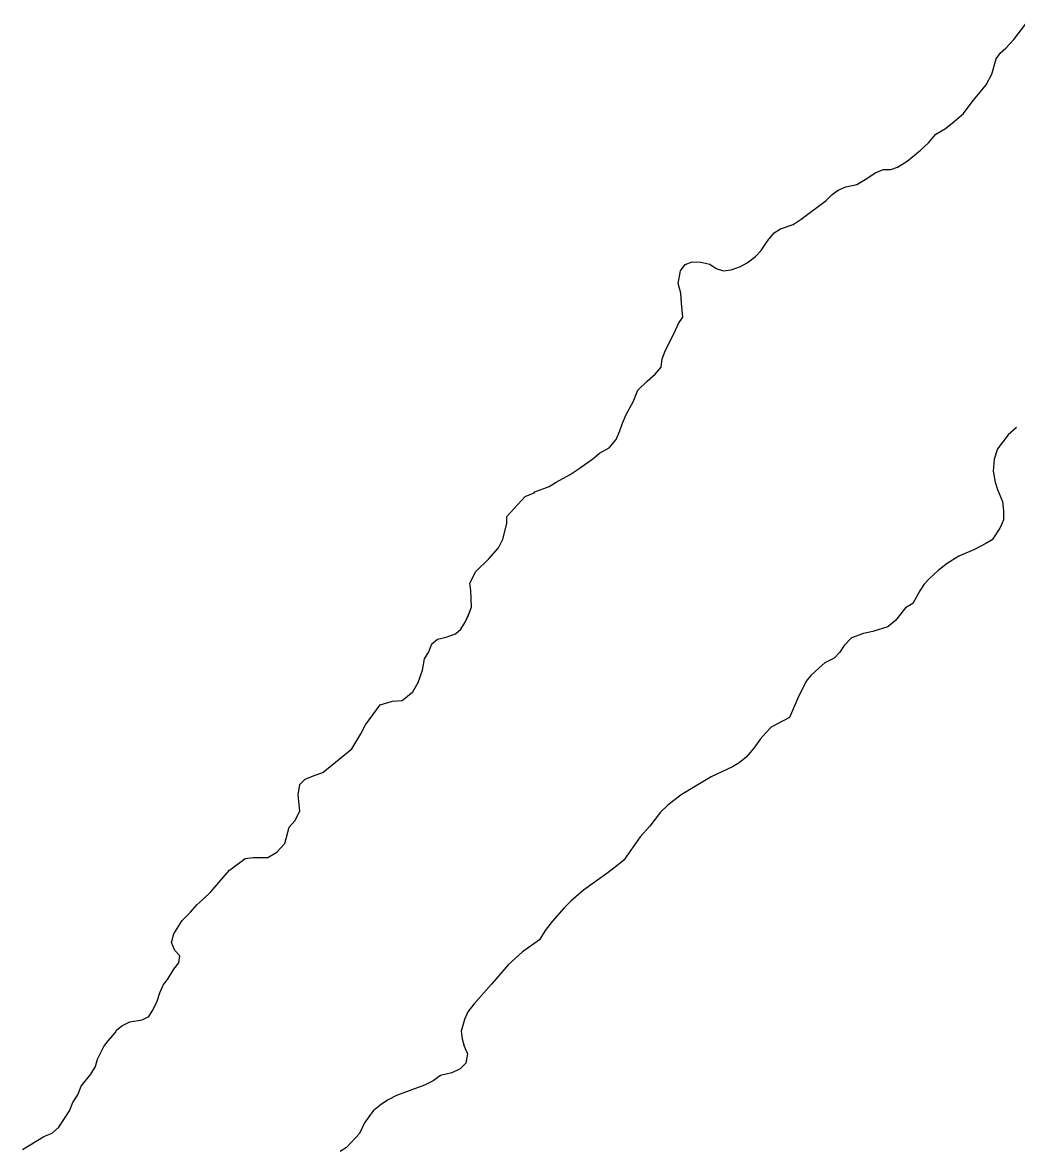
# Model space of a CAD drawing. Extents: x 3177385 to 3215275, y 903885 to 929304.
# Drawn here: x 3203780.8 to 3204205, y 925512 to 925993.2 of the extents above; entities that cross this region are included whole.
import ezdxf

# ---------------------------------------------------------------- set-up
doc = ezdxf.new("R2010")
doc.units = 0
doc.layers.add('V-SITE-VEGE', color=7, linetype='Continuous')
doc.layers.add('V-TOPO-SHOR', color=7, linetype='Continuous')

msp = doc.modelspace()

# ---------------------------------------------------------------- linework, layer by layer
at = {"layer": 'V-SITE-VEGE'}
for p, q in [((3204203.8, 925985.94), (3204209.37, 925993.16)), ((3204200.49, 925982.22), (3204203.8, 925985.94)), ((3204196.37, 925977.68), (3204198.23, 925980.16)), ((3204198.23, 925980.16), (3204200.49, 925982.22)), ((3204194.51, 925971.08), (3204196.37, 925977.68)), ((3204192.03, 925966.54), (3204194.51, 925971.08)), ((3204189.55, 925963.45), (3204192.03, 925966.54)), ((3204186.46, 925959.94), (3204189.55, 925963.45)), ((3204182.32, 925954.37), (3204186.46, 925959.94)), ((3204178.4, 925950.86), (3204182.32, 925954.37)), ((3204170.56, 925945.5), (3204174.69, 925947.97)), ((3204174.69, 925947.97), (3204178.4, 925950.86)), ((3204163.95, 925938.48), (3204167.46, 925941.78)), ((3204167.46, 925941.78), (3204170.56, 925945.5)), ((3204158.38, 925933.94), (3204163.95, 925938.48)), ((3204154.25, 925931.46), (3204158.38, 925933.94)), ((3204140.42, 925926.1), (3204144.96, 925929.2)), ((3204144.96, 925929.2), (3204148.26, 925930.44)), ((3204148.26, 925930.44), (3204151.36, 925930.44)), ((3204151.36, 925930.44), (3204154.25, 925931.46)), ((3204128.86, 925921.56), (3204132.17, 925923.01)), ((3204132.17, 925923.01), (3204136.91, 925924.04)), ((3204136.91, 925924.04), (3204140.42, 925926.1)), ((3204123.7, 925917.23), (3204126.38, 925919.71)), ((3204126.38, 925919.71), (3204128.86, 925921.56)), ((3204113.17, 925909.19), (3204123.7, 925917.23)), ((3204109.66, 925906.92), (3204113.17, 925909.19)), ((3204098.93, 925900.11), (3204101.61, 925903.41)), ((3204101.61, 925903.41), (3204104.29, 925905.06)), ((3204104.29, 925905.06), (3204109.66, 925906.92)), ((3204096.04, 925895.78), (3204098.93, 925900.11)), ((3204090.05, 925890.62), (3204093.56, 925893.3)), ((3204093.56, 925893.3), (3204096.04, 925895.78)), ((3204061.57, 925887.12), (3204063.63, 925889.8)), ((3204063.63, 925889.8), (3204066.52, 925891.04)), ((3204066.52, 925891.04), (3204070.24, 925890.83)), ((3204070.24, 925890.83), (3204074.16, 925890)), ((3204074.16, 925890), (3204076.84, 925888.15)), ((3204083.24, 925887.53), (3204087.16, 925888.97)), ((3204087.16, 925888.97), (3204090.05, 925890.62)), ((3204060.54, 925881.76), (3204061.57, 925887.12)), ((3204076.84, 925888.15), (3204079.94, 925887.11)), ((3204079.94, 925887.11), (3204083.24, 925887.53)), ((3204061.77, 925877.63), (3204060.54, 925881.76)), ((3204061.98, 925873.29), (3204061.77, 925877.63)), ((3204062.59, 925867.31), (3204061.98, 925873.29)), ((3204058.88, 925860.5), (3204060.74, 925864.62)), ((3204060.74, 925864.62), (3204062.59, 925867.31)), ((3204055.16, 925853.27), (3204058.88, 925860.5)), ((3204053.72, 925849.56), (3204055.16, 925853.27)), ((3204050.82, 925842.96), (3204053.3, 925846.05)), ((3204053.3, 925846.05), (3204053.72, 925849.56)), ((3204047.31, 925840.07), (3204050.82, 925842.96)), ((3204041.33, 925831.19), (3204043.39, 925836.15)), ((3204043.39, 925836.15), (3204047.31, 925840.07)), ((3204038.44, 925825.83), (3204041.33, 925831.19)), ((3204035.75, 925818.81), (3204036.78, 925822.11)), ((3204036.78, 925822.11), (3204038.44, 925825.83)), ((3204034.1, 925815.1), (3204035.75, 925818.81)), ((3204201.48, 925817.11), (3204196.94, 925811.13)), ((3204204.99, 925820.21), (3204201.48, 925817.11)), ((3204027.08, 925809.32), (3204031.21, 925811.59)), ((3204031.21, 925811.59), (3204034.1, 925815.1)), ((3204018.41, 925802.72), (3204024.19, 925806.85)), ((3204024.19, 925806.85), (3204027.08, 925809.32)), ((3204195.49, 925806.8), (3204195.08, 925801.63)), ((3204196.94, 925811.13), (3204195.49, 925806.8)), ((3204014.49, 925800.24), (3204018.41, 925802.72)), ((3204008.5, 925796.94), (3204014.49, 925800.24)), ((3204195.08, 925801.63), (3204195.9, 925796.89)), ((3203995.29, 925790.76), (3203999.21, 925792.41)), ((3203999.21, 925792.41), (3203999.42, 925792.82)), ((3203999.42, 925792.82), (3204005.61, 925795.09)), ((3204005.61, 925795.09), (3204008.5, 925796.94)), ((3204195.9, 925796.89), (3204196.93, 925793.79)), ((3204196.93, 925793.79), (3204199, 925788.63)), ((3203987.45, 925782.3), (3203995.29, 925790.76)), ((3204199, 925788.63), (3204199.41, 925784.71)), ((3204199.41, 925784.71), (3204199.41, 925780.79)), ((3203985.79, 925772.6), (3203987.45, 925779.2)), ((3203987.45, 925779.2), (3203987.45, 925782.3)), ((3204198.79, 925779.14), (3204197.96, 925777.28)), ((3204199.41, 925780.79), (3204198.79, 925779.14)), ((3204197.96, 925777.28), (3204194.66, 925772.33)), ((3203979.8, 925764.14), (3203983.93, 925768.88)), ((3203983.93, 925768.88), (3203985.79, 925772.6)), ((3204187.02, 925768.2), (3204180.41, 925765.32)), ((3204191.97, 925770.68), (3204187.02, 925768.2)), ((3204194.66, 925772.33), (3204191.97, 925770.68)), ((3203974.23, 925758.77), (3203979.8, 925764.14)), ((3204180.41, 925765.32), (3204175.46, 925762.22)), ((3203971.75, 925753.82), (3203974.23, 925758.77)), ((3204171.54, 925759.13), (3204167.82, 925755.82)), ((3204175.46, 925762.22), (3204171.54, 925759.13)), ((3203972.16, 925750.72), (3203971.75, 925753.82)), ((3204167.82, 925755.82), (3204165.55, 925753.35)), ((3203972.37, 925743.5), (3203972.16, 925750.72)), ((3204163.69, 925750.46), (3204160.8, 925745.1)), ((3204165.55, 925753.35), (3204163.69, 925750.46)), ((3204160.8, 925745.1), (3204157.7, 925743.24)), ((3203969.68, 925737.1), (3203971.13, 925740.19)), ((3203971.13, 925740.19), (3203972.37, 925743.5)), ((3204157.7, 925743.24), (3204153.37, 925737.87)), ((3203967.83, 925734.21), (3203969.68, 925737.1)), ((3204150.07, 925735.19), (3204143.67, 925733.13)), ((3204153.37, 925737.87), (3204150.07, 925735.19)), ((3203955.44, 925727.82), (3203957.92, 925729.88)), ((3203957.92, 925729.88), (3203961.63, 925730.71)), ((3203961.63, 925730.71), (3203965.55, 925732.15)), ((3203965.55, 925732.15), (3203967.83, 925734.21)), ((3204134.58, 925730.45), (3204131.48, 925727.15)), ((3204139.74, 925732.31), (3204134.58, 925730.45)), ((3204143.67, 925733.13), (3204139.74, 925732.31)), ((3203954.2, 925724.52), (3203955.44, 925727.82)), ((3204131.48, 925727.15), (3204129.63, 925724.26)), ((3203951.52, 925716.68), (3203952.34, 925721.42)), ((3203952.34, 925721.42), (3203954.2, 925724.52)), ((3204127.15, 925721.78), (3204123.23, 925719.72)), ((3204129.63, 925724.26), (3204127.15, 925721.78)), ((3203949.66, 925711.31), (3203951.52, 925716.68)), ((3204120.75, 925717.66), (3204117.24, 925714.36)), ((3204123.23, 925719.72), (3204120.75, 925717.66)), ((3203947.38, 925707.39), (3203949.66, 925711.31)), ((3204115.18, 925711.88), (3204111.67, 925704.66)), ((3204117.24, 925714.36), (3204115.18, 925711.88)), ((3203942.84, 925703.67), (3203947.38, 925707.39)), ((3203927.15, 925693.36), (3203933.35, 925701.82)), ((3203933.35, 925701.82), (3203938.71, 925703.47)), ((3203938.71, 925703.47), (3203942.84, 925703.67)), ((3204111.67, 925704.66), (3204108.16, 925696.4)), ((3204108.16, 925696.4), (3204100.31, 925692.28)), ((3203925.09, 925689.44), (3203927.15, 925693.36)), ((3204100.31, 925692.28), (3204097.84, 925689.8)), ((3203921.37, 925683.04), (3203925.09, 925689.44)), ((3204095.77, 925687.33), (3204092.88, 925683.4)), ((3204097.84, 925689.8), (3204095.77, 925687.33)), ((3203908.99, 925672.93), (3203921.37, 925683.04)), ((3204092.88, 925683.4), (3204089.58, 925679.48)), ((3204086.69, 925677.01), (3204083.8, 925675.36)), ((3204089.58, 925679.48), (3204086.69, 925677.01)), ((3203905.27, 925671.7), (3203908.99, 925672.93)), ((3204083.8, 925675.36), (3204074.71, 925671.03)), ((3203898.46, 925663.44), (3203899.08, 925667.78)), ((3203899.08, 925667.78), (3203901.35, 925670.04)), ((3203901.35, 925670.04), (3203905.27, 925671.7)), ((3204074.71, 925671.03), (3204061.92, 925663.39)), ((3203899.07, 925656.43), (3203898.46, 925663.44)), ((3204061.92, 925663.39), (3204056.14, 925659.06)), ((3204056.14, 925659.06), (3204053.04, 925655.97)), ((3203897.01, 925652.3), (3203899.07, 925656.43)), ((3204053.04, 925655.97), (3204048.5, 925649.98)), ((3203892.67, 925642.6), (3203894.53, 925649.62)), ((3203894.53, 925649.62), (3203897.01, 925652.3)), ((3204048.5, 925649.98), (3204044.37, 925645.44)), ((3204044.37, 925645.44), (3204037.35, 925635.54)), ((3203885.45, 925636.62), (3203889.37, 925638.88)), ((3203889.37, 925638.88), (3203892.67, 925642.6)), ((3203869.14, 925631.25), (3203875.75, 925636.21)), ((3203875.75, 925636.21), (3203879.25, 925636.62)), ((3203879.25, 925636.62), (3203885.45, 925636.62)), ((3204037.35, 925635.54), (3204034.46, 925633.06)), ((3203861.09, 925621.97), (3203869.14, 925631.25)), ((3204030.12, 925629.76), (3204020.21, 925622.75)), ((3204034.46, 925633.06), (3204030.12, 925629.76)), ((3203857.79, 925618.67), (3203861.09, 925621.97)), ((3204020.21, 925622.75), (3204014.85, 925618)), ((3203852.42, 925613.3), (3203855.1, 925616.4)), ((3203855.1, 925616.4), (3203857.79, 925618.67)), ((3204011.96, 925615.12), (3204006.79, 925609.34)), ((3204014.85, 925618), (3204011.96, 925615.12)), ((3203845.4, 925604.02), (3203848.91, 925609.8)), ((3203848.91, 925609.8), (3203852.42, 925613.3)), ((3204003.9, 925605.42), (3204001.43, 925601.5)), ((3204006.79, 925609.34), (3204003.9, 925605.42)), ((3203844.37, 925600.3), (3203845.4, 925604.02)), ((3203845.81, 925597), (3203844.37, 925600.3)), ((3204001.43, 925601.5), (3203994.2, 925596.34)), ((3203847.87, 925594.73), (3203845.81, 925597)), ((3203994.2, 925596.34), (3203988.01, 925590.77)), ((3203845.39, 925588.95), (3203847.46, 925591.63)), ((3203847.46, 925591.63), (3203847.87, 925594.73)), ((3203988.01, 925590.77), (3203980.99, 925582.51)), ((3203842.92, 925585.03), (3203845.39, 925588.95)), ((3203839.41, 925578.84), (3203840.85, 925582.14)), ((3203840.85, 925582.14), (3203842.92, 925585.03)), ((3203980.99, 925582.51), (3203973.35, 925574.05)), ((3203838.17, 925575.33), (3203839.41, 925578.84)), ((3203834.66, 925568.73), (3203836.31, 925571.41)), ((3203836.31, 925571.41), (3203838.17, 925575.33)), ((3203973.35, 925574.05), (3203970.87, 925570.75)), ((3203823.1, 925564.81), (3203826.6, 925566.46)), ((3203826.6, 925566.46), (3203831.77, 925567.28)), ((3203831.77, 925567.28), (3203834.66, 925568.73)), ((3203969.43, 925567.45), (3203967.98, 925562.5)), ((3203970.87, 925570.75), (3203969.43, 925567.45)), ((3203817.31, 925558.41), (3203820.41, 925561.92)), ((3203820.41, 925561.92), (3203820.83, 925562.95)), ((3203820.83, 925562.95), (3203823.1, 925564.81)), ((3203967.98, 925562.5), (3203968.39, 925559.2)), ((3203815.46, 925555.94), (3203817.31, 925558.41)), ((3203968.39, 925559.2), (3203969.22, 925556.1)), ((3203812.77, 925550.57), (3203815.46, 925555.94)), ((3203969.22, 925556.1), (3203970.66, 925552.8)), ((3203970.66, 925552.8), (3203970.04, 925548.87)), ((3203809.88, 925544.18), (3203811.95, 925547.48)), ((3203811.95, 925547.48), (3203812.77, 925550.57)), ((3203970.04, 925548.87), (3203967.56, 925546.4)), ((3203805.75, 925539.02), (3203809.88, 925544.18)), ((3203959.1, 925543.51), (3203956, 925541.24)), ((3203964.05, 925544.75), (3203959.1, 925543.51)), ((3203967.56, 925546.4), (3203964.05, 925544.75)), ((3203804.31, 925535.3), (3203805.75, 925539.02)), ((3203952.29, 925539.39), (3203940.32, 925535.06)), ((3203956, 925541.24), (3203952.29, 925539.39)), ((3203802.24, 925532), (3203804.31, 925535.3)), ((3203936.81, 925533.2), (3203933.92, 925531.34)), ((3203940.32, 925535.06), (3203936.81, 925533.2)), ((3203796.25, 925521.48), (3203800.8, 925528.49)), ((3203800.8, 925528.49), (3203802.24, 925532)), ((3203930.41, 925528.45), (3203928.55, 925525.98)), ((3203933.92, 925531.34), (3203930.41, 925528.45)), ((3203926.69, 925523.3), (3203924.63, 925518.76)), ((3203928.55, 925525.98), (3203926.69, 925523.3)), ((3203789.85, 925517.55), (3203793.36, 925519)), ((3203793.36, 925519), (3203796.25, 925521.48)), ((3203924.63, 925518.76), (3203919.05, 925512.77)), ((3203780.77, 925511.99), (3203789.85, 925517.55)), ((3203919.05, 925512.77), (3203916.37, 925511.12))]:
    msp.add_line(p, q, dxfattribs=at)
at = {"layer": 'V-TOPO-SHOR'}
for points in [[(3203952.34, 925721.42), (3203954.2, 925724.52), (3203955.44, 925727.82), (3203957.92, 925729.88), (3203961.63, 925730.71), (3203965.55, 925732.15), (3203967.83, 925734.21), (3203969.68, 925737.1), (3203971.13, 925740.2), (3203972.37, 925743.5), (3203972.16, 925750.72), (3203971.75, 925753.82), (3203974.23, 925758.77), (3203979.8, 925764.14), (3203983.93, 925768.88), (3203985.79, 925772.6), (3203987.45, 925779.2), (3203987.45, 925782.3), (3203995.29, 925790.76), (3203999.21, 925792.41), (3203999.42, 925792.82), (3204005.61, 925795.09), (3204008.5, 925796.94), (3204014.49, 925800.24), (3204018.41, 925802.72), (3204024.19, 925806.84), (3204027.08, 925809.32), (3204031.21, 925811.59), (3204034.1, 925815.1), (3204035.75, 925818.81), (3204036.78, 925822.11), (3204038.44, 925825.83), (3204041.33, 925831.19), (3204043.39, 925836.15), (3204047.31, 925840.07), (3204050.82, 925842.96), (3204053.3, 925846.05), (3204053.72, 925849.56), (3204055.16, 925853.27), (3204058.88, 925860.5), (3204060.74, 925864.62), (3204062.59, 925867.31), (3204061.98, 925873.29), (3204061.77, 925877.63), (3204060.54, 925881.75), (3204061.57, 925887.12), (3204063.63, 925889.8), (3204066.52, 925891.04), (3204070.24, 925890.83), (3204074.16, 925890), (3204076.84, 925888.15), (3204079.94, 925887.11), (3204083.24, 925887.53), (3204087.16, 925888.97), (3204090.05, 925890.62), (3204093.56, 925893.3), (3204096.04, 925895.78), (3204098.93, 925900.11), (3204101.61, 925903.41), (3204104.29, 925905.06), (3204109.66, 925906.92), (3204113.17, 925909.19), (3204123.7, 925917.23), (3204126.38, 925919.71), (3204128.86, 925921.57), (3204132.17, 925923.01), (3204136.91, 925924.04), (3204140.42, 925926.1), (3204144.96, 925929.2), (3204148.26, 925930.44), (3204151.36, 925930.44), (3204154.25, 925931.47), (3204158.38, 925933.94), (3204163.95, 925938.48), (3204167.46, 925941.78), (3204170.56, 925945.5), (3204174.69, 925947.97), (3204178.4, 925950.86), (3204182.32, 925954.37), (3204186.46, 925959.94), (3204189.55, 925963.45), (3204192.03, 925966.54), (3204194.51, 925971.08), (3204196.37, 925977.68), (3204198.23, 925980.16), (3204200.49, 925982.22), (3204203.8, 925985.94), (3204209.37, 925993.16)], [(3204204.99, 925820.21), (3204201.48, 925817.11), (3204196.94, 925811.13), (3204195.49, 925806.8), (3204195.08, 925801.63), (3204195.9, 925796.89), (3204196.93, 925793.79)], [(3204196.93, 925793.79), (3204199, 925788.63), (3204199.41, 925784.71), (3204199.41, 925780.79), (3204198.79, 925779.14), (3204197.96, 925777.28), (3204194.66, 925772.33), (3204191.97, 925770.68), (3204187.02, 925768.2), (3204180.41, 925765.32), (3204175.46, 925762.22), (3204171.54, 925759.13), (3204167.82, 925755.82), (3204165.55, 925753.35), (3204163.69, 925750.46), (3204160.8, 925745.1), (3204157.7, 925743.24), (3204153.37, 925737.87), (3204150.06, 925735.19), (3204143.67, 925733.13), (3204139.74, 925732.31), (3204134.58, 925730.45), (3204131.49, 925727.15), (3204129.63, 925724.26), (3204127.15, 925721.78), (3204123.23, 925719.72), (3204120.75, 925717.66), (3204117.24, 925714.36), (3204115.18, 925711.88), (3204111.67, 925704.66), (3204108.16, 925696.4), (3204100.31, 925692.28), (3204097.84, 925689.8), (3204095.77, 925687.33), (3204092.88, 925683.4), (3204089.58, 925679.48), (3204086.69, 925677.01), (3204083.8, 925675.36), (3204074.71, 925671.03), (3204061.92, 925663.39), (3204056.14, 925659.06), (3204053.04, 925655.97), (3204048.5, 925649.98), (3204044.37, 925645.44), (3204037.35, 925635.54), (3204034.46, 925633.06), (3204030.12, 925629.76), (3204020.21, 925622.75), (3204014.85, 925618), (3204011.96, 925615.12), (3204006.79, 925609.34), (3204003.9, 925605.42), (3204001.43, 925601.5), (3203994.2, 925596.34), (3203988.01, 925590.77), (3203980.99, 925582.51), (3203973.35, 925574.05), (3203970.87, 925570.75), (3203969.43, 925567.45), (3203967.98, 925562.5), (3203968.39, 925559.2), (3203969.22, 925556.1), (3203970.66, 925552.8), (3203970.04, 925548.87), (3203967.56, 925546.4), (3203964.05, 925544.75), (3203959.1, 925543.51), (3203956, 925541.24), (3203952.29, 925539.39), (3203940.32, 925535.06), (3203936.81, 925533.2), (3203933.92, 925531.34), (3203930.41, 925528.45), (3203928.55, 925525.98), (3203926.69, 925523.3), (3203924.63, 925518.76), (3203919.05, 925512.77), (3203916.37, 925511.12)], [(3203780.77, 925511.99), (3203789.85, 925517.56), (3203793.36, 925519), (3203796.25, 925521.48), (3203800.8, 925528.49), (3203802.24, 925532), (3203804.31, 925535.3), (3203805.75, 925539.02), (3203809.88, 925544.18), (3203811.95, 925547.48), (3203812.77, 925550.57), (3203815.46, 925555.94), (3203817.31, 925558.41), (3203820.41, 925561.92), (3203820.83, 925562.95), (3203823.1, 925564.81), (3203826.6, 925566.46), (3203831.77, 925567.28), (3203834.66, 925568.73), (3203836.31, 925571.41), (3203838.17, 925575.33), (3203839.41, 925578.84), (3203840.85, 925582.14), (3203842.92, 925585.03), (3203845.39, 925588.95), (3203847.46, 925591.63), (3203847.87, 925594.73), (3203845.81, 925597), (3203844.37, 925600.3), (3203845.4, 925604.02), (3203848.91, 925609.8), (3203852.42, 925613.3), (3203855.1, 925616.4), (3203857.79, 925618.67), (3203861.09, 925621.97), (3203869.14, 925631.25), (3203875.75, 925636.21), (3203879.25, 925636.62), (3203885.45, 925636.62), (3203889.37, 925638.88), (3203892.67, 925642.6), (3203894.53, 925649.62), (3203897.01, 925652.3), (3203899.07, 925656.43), (3203898.46, 925663.44), (3203899.08, 925667.78), (3203901.35, 925670.04), (3203905.27, 925671.7), (3203908.99, 925672.93), (3203921.37, 925683.04), (3203925.09, 925689.44), (3203927.15, 925693.36), (3203933.35, 925701.82), (3203938.71, 925703.47), (3203942.84, 925703.67), (3203947.38, 925707.39), (3203949.66, 925711.31), (3203951.52, 925716.68), (3203952.34, 925721.42)]]:
    msp.add_lwpolyline(points, dxfattribs=at)

doc.saveas('drawing.dxf')
